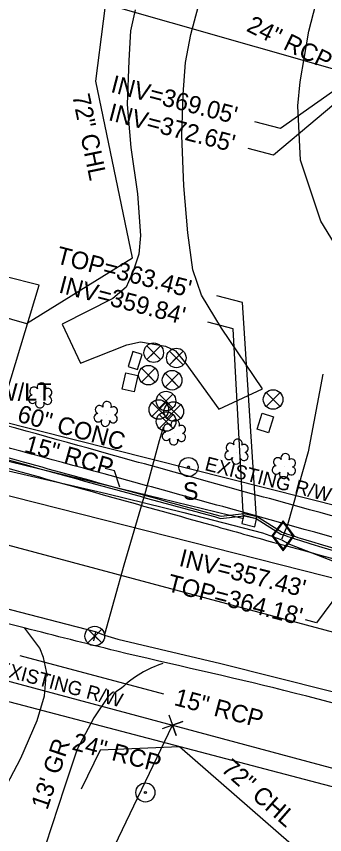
# Model space of a CAD drawing. Extents: x 2089016 to 2094354, y 862840 to 864725.
# Drawn here: x 2092469.8 to 2092540.1, y 863652.4 to 863839.2 of the extents above; entities that cross this region are included whole.
import ezdxf

# ---------------------------------------------------------------- set-up
doc = ezdxf.new("R2010")
doc.units = 0
for name, color, linetype in [('Exist Horizontal Alignment', 7, 'Continuous'), ('Exist Other Culture Fence Line', 7, 'Continuous'), ('Exist Other Culture Fence Line Text', 7, 'Continuous'), ('Exist Other Culture Gate', 7, 'Continuous'), ('Exist Other Culture Located Object CELL', 7, 'Continuous'), ('Exist Other Culture Sign Text', 7, 'Continuous'), ('Exist Property Corner CELL', 7, 'Continuous'), ('Exist Property Line', 7, 'Continuous'), ('Exist Right of Way Line', 7, 'Continuous'), ('Exist Right of Way Line Text', 7, 'Continuous'), ('Exist Roads Curbs', 7, 'Continuous'), ('Exist Roads EOP', 7, 'Continuous'), ('Exist Roads EOP Other', 7, 'Continuous'), ('Exist Roads EOP Other Text', 7, 'Continuous'), ('Exist Roads Soil', 7, 'Continuous'), ('Exist Roads Soil Text', 7, 'Continuous'), ('Exist Structure Minor Culvert Topo', 7, 'Continuous'), ('Exist Structure Minor Drop Inlet', 7, 'Continuous'), ('Exist Structure Minor Drop Inlet Leader', 7, 'Continuous'), ('Exist Structure Minor Drop Inlet Top Elevation', 7, 'Continuous'), ('Exist Structure Minor Pipes RCP 15 Inch', 7, 'Continuous'), ('Exist Structure Minor Pipes RCP 15 Inch Invert', 7, 'Continuous'), ('Exist Structure Minor Pipes RCP 15 Inch Leader', 7, 'Continuous'), ('Exist Structure Minor Pipes RCP 15 Inch Text', 7, 'Continuous'), ('Exist Structure Minor Pipes RCP 18 Inch Invert', 7, 'Continuous'), ('Exist Structure Minor Pipes RCP 18 Inch Leader', 7, 'Continuous'), ('Exist Structure Minor Pipes RCP 24 Inch', 7, 'Continuous'), ('Exist Structure Minor Pipes RCP 24 Inch Invert', 7, 'Continuous'), ('Exist Structure Minor Pipes RCP 24 Inch Leader', 7, 'Continuous'), ('Exist Structure Minor Pipes RCP 24 Inch Text', 7, 'Continuous'), ('Exist Utilities Gas UG Line SUE LOS B', 7, 'Continuous'), ('Exist Utilities Power Joint Use Telephone Text', 7, 'Continuous'), ('Exist Utilities Sanitary Sewer Manhole Leader', 7, 'Continuous'), ('Exist Utilities Sanitary Sewer Manhole Text', 7, 'Continuous'), ('Exist Utilities Sanitary Sewer UG Line', 7, 'Continuous'), ('Exist Utilities Sanitary Sewer UG Line Invert Elevation', 7, 'Continuous'), ('Exist Utilities Water UG Line SUE LOS B', 7, 'Continuous'), ('Exist Vegetation Hedge Row', 7, 'Continuous'), ('Exist Vegetation Shrub CELL', 7, 'Continuous'), ('Prop Conc Driveway', 7, 'Continuous'), ('Prop Drainage Structure Tops and Inverts LABEL', 7, 'Continuous'), ('Prop Erosion Embankment Toe Protection with Rip Rap 2 Detail CELL', 7, 'Continuous'), ('R5707_NCDOT_FS_170814 - Exist Utilities Water UG Line SUE LOS B', 7, 'Continuous')]:
    doc.layers.add(name, color=color, linetype=linetype)

msp = doc.modelspace()

# ---------------------------------------------------------------- linework, layer by layer
at = {"layer": 'Exist Horizontal Alignment'}
msp.add_line((2092034.83, 863834.84), (2092760.56, 863639.99), dxfattribs=at)
at = {"layer": 'Exist Other Culture Fence Line'}
for points in [[(2092413.53, 863932.41), (2092401.9, 863908.58), (2092388.06, 863866.85), (2092378.43, 863838.7), (2092365.14, 863800.74), (2092424.08, 863782.97), (2092472.06, 863769.09), (2092496.27, 863784.06), (2092487.92, 863824.43), (2092493.13, 863865.58), (2092487.72, 863879.2), (2092483.14, 863888.79), (2092478.4, 863896.79), (2092473.92, 863903.52), (2092467.94, 863910.24), (2092461.03, 863916), (2092452.82, 863921.39), (2092443, 863925.81), (2092433.04, 863928.49), (2092413.53, 863932.41)], [(2092577.87, 863596.24), (2092589.45, 863626.89), (2092532.54, 863650.17), (2092506.98, 863672.5), (2092488.91, 863671.7)]]:
    msp.add_lwpolyline(points, dxfattribs=at)
at = {"layer": 'Exist Other Culture Gate'}
msp.add_line((2092488.91, 863671.7), (2092484.54, 863662.82), dxfattribs=at)
at = {"layer": 'Exist Other Culture Located Object CELL'}
for radius in [2.18, 0.24]:
    msp.add_circle((2092499.19, 863662.07), radius, dxfattribs=at)
at = {"layer": 'Exist Property Corner CELL'}
msp.add_line((2092505.38, 863677.44), (2092505.38, 863677.44), dxfattribs=at)
msp.add_lwpolyline([(2092504.55, 863679.8), (2092506.21, 863675.09), (2092505.38, 863677.44), (2092507.74, 863678.28), (2092503.02, 863676.61)], dxfattribs=at)
at = {"layer": 'Exist Property Line'}
msp.add_line((2092441.63, 863544.21), (2092505.38, 863677.44), dxfattribs=at)
at = {"layer": 'Exist Right of Way Line'}
for p, q in [((2092768.27, 863670.59), (2092317.44, 863784.24)), ((2092286.57, 863736.19), (2092505.38, 863677.44)), ((2092505.38, 863677.44), (2092655.53, 863636.94))]:
    msp.add_line(p, q, dxfattribs=at)
at = {"layer": 'Exist Roads Curbs'}
for points in [[(2092516.45, 863725.11), (2092521.72, 863725.75), (2092524.66, 863725.03), (2092530.34, 863721.46)], [(2092516.32, 863724.63), (2092521.69, 863725.24), (2092524.46, 863724.56), (2092530.07, 863721.03)]]:
    msp.add_lwpolyline(points, dxfattribs=at)
for points in [[(2092353.2, 863866.71), (2092347.91, 863852.79), (2092342.21, 863837.8), (2092328.03, 863808.39), (2092326.02, 863803.79), (2092324.32, 863797.6), (2092324.25, 863794.81), (2092325.2, 863788.81), (2092327.18, 863784.11), (2092330.76, 863779.06), (2092334.2, 863776.06), (2092338.73, 863773.82), (2092365.53, 863766.27), (2092405.22, 863755.31), (2092444.92, 863744.37), (2092471.21, 863737.05), (2092516.32, 863724.63)], [(2092353.67, 863866.53), (2092348.38, 863852.62), (2092342.66, 863837.6), (2092328.49, 863808.18), (2092326.49, 863803.62), (2092324.82, 863797.52), (2092324.75, 863794.84), (2092325.68, 863788.94), (2092327.62, 863784.35), (2092331.14, 863779.4), (2092334.48, 863776.48), (2092338.91, 863774.28), (2092365.67, 863766.75), (2092405.35, 863755.8), (2092445.06, 863744.85), (2092471.34, 863737.53), (2092516.45, 863725.11)], [(2092530.07, 863721.03), (2092534.33, 863719.65), (2092575.6, 863708.21), (2092621.07, 863695.65), (2092662.26, 863684.12), (2092705.47, 863672.32)], [(2092530.34, 863721.46), (2092534.48, 863720.13), (2092575.73, 863708.69), (2092621.2, 863696.13), (2092662.4, 863684.6), (2092705.61, 863672.81)]]:
    msp.add_spline(points, degree=3, dxfattribs=at)
at = {"layer": 'Exist Roads EOP'}
for points in [[(2092351.39, 863867.42), (2092346.28, 863853.71), (2092340.44, 863838.83), (2092338.02, 863832.45), (2092326.59, 863809.54), (2092324.18, 863804.42), (2092322.34, 863798.11), (2092322.21, 863794.63), (2092323.26, 863788.18), (2092325.31, 863783.21), (2092329.49, 863777.7), (2092333.36, 863774.11), (2092338.14, 863771.94), (2092365.19, 863764.36), (2092404.76, 863753.49), (2092444.45, 863742.49), (2092470.82, 863735.23), (2092515.55, 863722.74), (2092529.36, 863718.89), (2092533.92, 863717.65), (2092575.11, 863706.35), (2092620.49, 863693.63), (2092661.52, 863682.27), (2092704.83, 863670.36)], [(2092733.96, 863624.56), (2092729.42, 863627.24), (2092710.26, 863638.22), (2092685.56, 863646.14), (2092644.34, 863656.7), (2092636.3, 863658.85), (2092633.44, 863659.08), (2092631.45, 863657.89), (2092628.59, 863656.45), (2092626.77, 863655.79), (2092624.31, 863656.27), (2092613.98, 863659.23), (2092588.53, 863665.82), (2092584.48, 863666.74), (2092582.65, 863668.4), (2092580.87, 863671.65), (2092573.74, 863674.74), (2092530.78, 863685.35), (2092492.66, 863694.32), (2092471.57, 863699.61), (2092432.29, 863709.14), (2092390.23, 863719.97)]]:
    msp.add_spline(points, degree=3, dxfattribs=at)
at = {"layer": 'Exist Roads EOP Other'}
for points in [[(2092744.83, 863669.14), (2092739.53, 863670.51), (2092698.61, 863681.9), (2092655.56, 863693.83), (2092614.88, 863705.04), (2092572.51, 863716.82), (2092534.25, 863727.26), (2092490.85, 863739.3), (2092453.11, 863749.73), (2092413.17, 863760.74), (2092373.71, 863771.76), (2092342.37, 863780.54), (2092336.27, 863784.25), (2092333.6, 863789.3), (2092333.19, 863795.1), (2092333.89, 863798.65), (2092336.05, 863803.25), (2092354.66, 863838.72)], [(2092743.53, 863664.36), (2092738.18, 863665.86), (2092697.44, 863677.09), (2092654.51, 863689.14), (2092613.57, 863700.33), (2092571.3, 863712.05), (2092533.04, 863722.78), (2092489.78, 863734.76), (2092451.86, 863745.14), (2092412.17, 863756.14), (2092372.39, 863767.04), (2092340.78, 863775.86), (2092336.36, 863777.72), (2092332.77, 863780.97)]]:
    msp.add_spline(points, degree=3, dxfattribs=at)
at = {"layer": 'Exist Roads Soil'}
for p, q in [((2092476.86, 863688.63), (2092475.95, 863692.88)), ((2092493.74, 863685.86), (2092492.48, 863685.02))]:
    msp.add_line(p, q, dxfattribs=at)
for points in [[(2092496.85, 863840.67), (2092495.8, 863835.91), (2092495.43, 863829.15), (2092495.06, 863819.05), (2092495.84, 863809.23), (2092497.4, 863798.7), (2092498.09, 863789.2), (2092497.69, 863784.94), (2092496.43, 863781.07), (2092494.77, 863777.39), (2092491.8, 863774.78), (2092480.19, 863768.96), (2092484.4, 863760.07), (2092494.96, 863764.22), (2092498.09, 863764.93), (2092503.8, 863763.93), (2092506.09, 863762.83), (2092508.41, 863759.96), (2092515.93, 863749.53), (2092525.87, 863754.16), (2092516.58, 863768.06), (2092511.99, 863775.56), (2092509.99, 863781.34), (2092508.9, 863789.78), (2092507.95, 863800.55), (2092507.5, 863811.98), (2092507.8, 863821.4), (2092508.3, 863828.65), (2092509.57, 863835.07), (2092511.2, 863841.3)], [(2092475.95, 863692.88), (2092475.14, 863695), (2092471.67, 863699.54)], [(2092465.82, 863660.65), (2092470.78, 863669.92), (2092474.49, 863678.48), (2092476.18, 863684.14), (2092476.57, 863688.65)], [(2092491.88, 863685.07), (2092490.72, 863683.98), (2092487.41, 863679.14), (2092483.66, 863671.95), (2092480.73, 863663.3), (2092476.41, 863650.03), (2092472.37, 863638.53), (2092469.38, 863629.36)]]:
    msp.add_lwpolyline(points, dxfattribs=at)
msp.add_ellipse((2092510.26, 863668.85), major_axis=(-21.11, -10.84), ratio=0.999185, start_param=4.541575, end_param=5.008683, dxfattribs=at)
at = {"layer": 'Exist Structure Minor Culvert Topo'}
msp.add_line((2092478.98, 863845.25), (2092548.1, 863825.46), dxfattribs=at)
at = {"layer": 'Exist Structure Minor Drop Inlet'}
msp.add_lwpolyline([(2092521.55, 863725.26), (2092521.17, 863723.43), (2092524.18, 863722.69), (2092524.53, 863724.51), (2092521.55, 863725.26)], dxfattribs=at)
at = {"layer": 'Exist Structure Minor Drop Inlet Leader'}
msp.add_lwpolyline([(2092524.53, 863724.51), (2092521.31, 863773.89), (2092515.5, 863775.39)], dxfattribs=at)
at = {"layer": 'Exist Structure Minor Pipes RCP 15 Inch'}
for p, q in [((2092463.12, 863738.81), (2092521.59, 863724.59)), ((2092470.53, 863693.3), (2092503.29, 863684.59))]:
    msp.add_line(p, q, dxfattribs=at)
at = {"layer": 'Exist Structure Minor Pipes RCP 15 Inch Leader'}
for points in [[(2092463.12, 863738.81), (2092474.96, 863777.82), (2092467.16, 863779.84)], [(2092521.59, 863724.59), (2092519.24, 863767.9), (2092513.44, 863769.41)], [(2092493.38, 863731.72), (2092492.13, 863735.45), (2092490.03, 863736.01)]]:
    msp.add_lwpolyline(points, dxfattribs=at)
at = {"layer": 'Exist Structure Minor Pipes RCP 18 Inch Leader'}
msp.add_lwpolyline([(2092548.33, 863824.28), (2092528.4, 863807.52), (2092522.6, 863809.03)], dxfattribs=at)
at = {"layer": 'Exist Structure Minor Pipes RCP 24 Inch'}
msp.add_line((2092704.78, 863620.47), (2092418.76, 863695.7), dxfattribs=at)
at = {"layer": 'Exist Structure Minor Pipes RCP 24 Inch Leader'}
msp.add_lwpolyline([(2092547.02, 863825.65), (2092529.97, 863813.63), (2092524.16, 863815.14)], dxfattribs=at)
at = {"layer": 'Exist Utilities Gas UG Line SUE LOS B'}
for points in [[(2092155.53, 863822.55), (2092186.43, 863814.74), (2092212.98, 863806.03), (2092237.86, 863798.34), (2092260.45, 863791.36), (2092300.12, 863779.39), (2092314.5, 863775.84), (2092322.83, 863773.36), (2092328.49, 863771.73), (2092349.13, 863766.64), (2092397.35, 863754.46), (2092448.88, 863740.26), (2092464.92, 863736.14), (2092490.33, 863730.32), (2092507.98, 863725.93), (2092525.93, 863721.3), (2092530.05, 863719.77)], [(2092539.63, 863757.53), (2092536.28, 863739.84), (2092531.58, 863723.13), (2092530.2, 863719.77)], [(2092530.22, 863719.76), (2092532.08, 863718.74), (2092560.45, 863707.73), (2092627.62, 863689.92), (2092679.33, 863678.69), (2092706.38, 863673.31), (2092726.26, 863670.08), (2092760.85, 863662.65), (2092777.41, 863662.01), (2092802.56, 863660.93), (2092824.1, 863658.56), (2092856, 863654.01), (2092883.45, 863651.64), (2092923.28, 863649.11), (2092956.32, 863644.37), (2092980.23, 863642.03), (2092998.56, 863639.81), (2093020.44, 863638.41), (2093039.56, 863636.07), (2093058.93, 863634.91), (2093073.24, 863634.98)]]:
    msp.add_lwpolyline(points, dxfattribs=at)
at = {"layer": 'Exist Utilities Sanitary Sewer Manhole Leader'}
msp.add_lwpolyline([(2092545.21, 863710.25), (2092538.24, 863700.8), (2092535.7, 863701.48)], dxfattribs=at)
at = {"layer": 'Exist Utilities Sanitary Sewer UG Line'}
msp.add_lwpolyline([(2091909.39, 863878.94), (2092144.37, 863811.51), (2092367.47, 863755.3), (2092545.21, 863710.25)], dxfattribs=at)
at = {"layer": 'Exist Utilities Water UG Line SUE LOS B'}
msp.add_line((2092487.79, 863698.72), (2092487.35, 863696.68), dxfattribs=at)
msp.add_lwpolyline([(2092503.27, 863745.34), (2092502.32, 863742.33), (2092499.19, 863730.78), (2092494.3, 863713.91), (2092489.84, 863698.12)], dxfattribs=at)
at = {"layer": 'Exist Vegetation Hedge Row'}
msp.add_lwpolyline([(2092677.7, 863726.28), (2092654.71, 863732.38), (2092640.38, 863735.05), (2092625.42, 863739.67), (2092609.82, 863743.34), (2092605, 863745.27), (2092602.68, 863748.79), (2092601.69, 863755.92), (2092596.51, 863762.64), (2092589.24, 863767.08), (2092584.13, 863767.99), (2092578.98, 863766.32), (2092573.59, 863765.24), (2092565.59, 863767.82), (2092553.85, 863774.76), (2092545.22, 863782.64), (2092539.22, 863792.46), (2092534.58, 863806.34), (2092533.98, 863818.77), (2092534.52, 863824.24), (2092536.45, 863835.8), (2092545.72, 863871.64)], dxfattribs=at)
at = {"layer": 'Exist Vegetation Shrub CELL'}
for p, q in [((2092475.26, 863752.5), (2092475.26, 863752.5)), ((2092490.21, 863748.29), (2092490.21, 863748.29)), ((2092505.76, 863744.05), (2092505.76, 863744.05)), ((2092520.03, 863739.7), (2092520.03, 863739.7)), ((2092530.86, 863736.39), (2092530.86, 863736.39))]:
    msp.add_line(p, q, dxfattribs=at)
for centre, radius, start, end in [((2092475.49, 863754.54), 0.99, 334.8391, 200.4717), ((2092473.77, 863753.62), 0.968, 35.8908, 245.4216), ((2092476.93, 863753.36), 0.929, 284.4567, 126.0861), ((2092473.46, 863751.79), 0.955, 95.1099, 327.9534), ((2092476.89, 863751.57), 0.937, 204.9913, 73.4601), ((2092475.13, 863750.81), 0.984, 151.2797, 21.387), ((2092488.73, 863749.42), 0.968, 35.8908, 245.4216), ((2092490.44, 863750.33), 0.99, 334.8391, 200.4717), ((2092491.88, 863749.16), 0.929, 284.4567, 126.0861), ((2092488.41, 863747.59), 0.955, 95.1099, 327.9534), ((2092491.85, 863747.36), 0.937, 204.9913, 73.4601), ((2092490.08, 863746.61), 0.984, 151.2797, 21.387), ((2092504.28, 863745.18), 0.968, 35.8908, 245.4216), ((2092505.99, 863746.09), 0.99, 334.8391, 200.4717), ((2092503.96, 863743.35), 0.955, 95.1099, 327.9534), ((2092507.43, 863744.92), 0.929, 284.4567, 126.0861), ((2092505.63, 863742.37), 0.984, 151.2797, 21.387), ((2092507.4, 863743.12), 0.937, 204.9913, 73.4601), ((2092520.26, 863741.74), 0.99, 334.8391, 200.4717), ((2092518.55, 863740.83), 0.968, 35.8908, 245.4216), ((2092521.7, 863740.57), 0.929, 284.4567, 126.0861), ((2092518.23, 863738.99), 0.955, 95.1099, 327.9534), ((2092521.67, 863738.77), 0.937, 204.9913, 73.4601), ((2092531.09, 863738.43), 0.99, 334.8391, 200.4717), ((2092519.9, 863738.01), 0.984, 151.2797, 21.387), ((2092529.37, 863737.51), 0.968, 35.8908, 245.4216), ((2092532.53, 863737.26), 0.929, 284.4567, 126.0861), ((2092529.06, 863735.68), 0.955, 95.1099, 327.9534), ((2092530.73, 863734.7), 0.984, 151.2797, 21.387), ((2092532.49, 863735.46), 0.937, 204.9913, 73.4601)]:
    msp.add_arc(centre, radius, start, end, dxfattribs=at)
at = {"layer": 'Prop Conc Driveway'}
for radius in [2.18, 0.24]:
    msp.add_circle((2092509.02, 863736.33), radius, dxfattribs=at)
at = {"layer": 'Prop Drainage Structure Tops and Inverts LABEL'}
msp.add_line((2092530.57, 863720.66), (2092530.57, 863720.66), dxfattribs=at)
msp.add_lwpolyline([(2092530.57, 863724.07), (2092528.03, 863720.66), (2092530.57, 863717.25), (2092533.11, 863720.66), (2092530.57, 863724.07)], dxfattribs=at)
msp.add_lwpolyline([(2092532.86, 863720.66), (2092530.57, 863723.74), (2092528.28, 863720.66), (2092530.57, 863717.58)], close=True, dxfattribs=at)
at = {"layer": 'Prop Erosion Embankment Toe Protection with Rip Rap 2 Detail CELL'}
for points in [[(2092502.66, 863764), (2092499.51, 863760.85), (2092501.08, 863762.42), (2092502.66, 863760.85), (2092499.51, 863764)], [(2092507.81, 863762.81), (2092504.66, 863759.66), (2092506.24, 863761.23), (2092507.81, 863759.66), (2092504.66, 863762.81)], [(2092501.44, 863758.87), (2092498.29, 863755.72), (2092499.87, 863757.3), (2092501.44, 863755.72), (2092498.29, 863758.87)], [(2092506.85, 863757.73), (2092503.7, 863754.58), (2092505.28, 863756.15), (2092506.85, 863754.58), (2092503.7, 863757.73)], [(2092505.47, 863752.96), (2092502.32, 863749.81), (2092503.89, 863751.39), (2092505.47, 863749.81), (2092502.32, 863752.96)], [(2092529.89, 863753.32), (2092526.74, 863750.17), (2092528.31, 863751.75), (2092529.89, 863750.17), (2092526.74, 863753.32)], [(2092503.82, 863751.04), (2092500.67, 863747.89), (2092502.24, 863749.46), (2092503.82, 863747.89), (2092500.67, 863751.04)], [(2092507.24, 863750.59), (2092504.09, 863747.44), (2092505.66, 863749.01), (2092507.24, 863747.44), (2092504.09, 863750.59)], [(2092505.49, 863748.32), (2092502.34, 863745.17), (2092503.91, 863746.74), (2092505.49, 863745.17), (2092502.34, 863748.32)], [(2092489.22, 863699.35), (2092486.07, 863696.2), (2092487.64, 863697.77), (2092489.22, 863696.2), (2092486.07, 863699.35)]]:
    msp.add_lwpolyline(points, dxfattribs=at)
for points in [[(2092497.38, 863758.61), (2092498.46, 863762.01), (2092496.36, 863762.68), (2092495.28, 863759.28)], [(2092497.46, 863757.23), (2092496.63, 863753.49), (2092493.92, 863754.09), (2092494.75, 863757.84)], [(2092524.65, 863744.96), (2092525.78, 863748.62), (2092528.38, 863747.82), (2092527.25, 863744.16)]]:
    msp.add_lwpolyline(points, close=True, dxfattribs=at)
for centre in [(2092501.08, 863762.42), (2092506.24, 863761.23), (2092499.87, 863757.3), (2092505.28, 863756.15), (2092503.89, 863751.39), (2092528.31, 863751.75), (2092502.24, 863749.46), (2092505.66, 863749.01), (2092503.91, 863746.74), (2092487.64, 863697.77)]:
    msp.add_circle(centre, 2.23, dxfattribs=at)
at = {"layer": 'R5707_NCDOT_FS_170814 - Exist Utilities Water UG Line SUE LOS B'}
msp.add_lwpolyline([(2092148.05, 863786.14), (2092203, 863772.13), (2092252.38, 863759.3), (2092290.53, 863749.54), (2092340.79, 863736.5), (2092388.1, 863724.64), (2092438.64, 863711.49), (2092487.77, 863698.79), (2092489.84, 863698), (2092492.87, 863697.04), (2092516.39, 863691.48), (2092553.58, 863682.15), (2092619.75, 863665.41), (2092671.68, 863651.84)], dxfattribs=at)

# ---------------------------------------------------------------- texts
at = {"layer": 'Exist Other Culture Fence Line Text'}
for rotation, p in [(281.6865, (2092482.48, 863821.1)), (318.8569, (2092516.22, 863667.08))]:
    msp.add_text('72" CHL', height=4, rotation=rotation, dxfattribs=at).set_placement(p)
at = {"layer": 'Exist Other Culture Sign Text'}
msp.add_text('S', height=4, dxfattribs=at).set_placement((2092507.74, 863728.86))
at = {"layer": 'Exist Right of Way Line Text'}
for rotation, p in [(345.5957, (2092512.54, 863735.68)), (344.941, (2092465.04, 863689.12))]:
    msp.add_text('EXISTING R/W', height=3.2, rotation=rotation, dxfattribs=at).set_placement(p)
at = {"layer": 'Exist Roads EOP Other Text'}
msp.add_text('60" CONC', height=4, rotation=344.58, dxfattribs=at).set_placement((2092469.74, 863746.76))
at = {"layer": 'Exist Roads Soil Text'}
msp.add_text("13' GR", height=4, rotation=71.2885, dxfattribs=at).set_placement((2092476.8, 863657.92))
at = {"layer": 'Exist Structure Minor Drop Inlet Top Elevation'}
msp.add_text("TOP=363.45'", height=4, rotation=345.4489, dxfattribs=at).set_placement((2092478.61, 863782.9))
at = {"layer": 'Exist Structure Minor Pipes RCP 15 Inch Invert'}
msp.add_text("INV=359.84'", height=4, rotation=345.4489, dxfattribs=at).set_placement((2092479.23, 863776.22))
at = {"layer": 'Exist Structure Minor Pipes RCP 15 Inch Text'}
for rotation, p in [(344.2467, (2092471.37, 863739.86)), (345.1089, (2092505.52, 863682.05))]:
    msp.add_text('15" RCP', height=4, rotation=rotation, dxfattribs=at).set_placement(p)
at = {"layer": 'Exist Structure Minor Pipes RCP 18 Inch Invert'}
msp.add_text("INV=372.65'", height=4, rotation=345.4489, dxfattribs=at).set_placement((2092490.55, 863815.56))
at = {"layer": 'Exist Structure Minor Pipes RCP 24 Inch Invert'}
msp.add_text("INV=369.05'", height=4, rotation=345.4489, dxfattribs=at).set_placement((2092491.08, 863821.97))
at = {"layer": 'Exist Structure Minor Pipes RCP 24 Inch Text'}
for rotation, p in [(333.8577, (2092522, 863835.94)), (345.264, (2092482.23, 863671.88))]:
    msp.add_text('24" RCP', height=4, rotation=rotation, dxfattribs=at).set_placement(p)
at = {"layer": 'Exist Utilities Power Joint Use Telephone Text'}
msp.add_text('W/LT', height=4, dxfattribs=at).set_placement((2092465.02, 863751.47))
at = {"layer": 'Exist Utilities Sanitary Sewer Manhole Text'}
msp.add_text("TOP=364.18'", height=4, rotation=345.4507, dxfattribs=at).set_placement((2092503.92, 863708.1))
at = {"layer": 'Exist Utilities Sanitary Sewer UG Line Invert Elevation'}
msp.add_text("INV=357.43'", height=4, rotation=345.7744, dxfattribs=at).set_placement((2092506.64, 863713.83))

doc.saveas('drawing.dxf')
